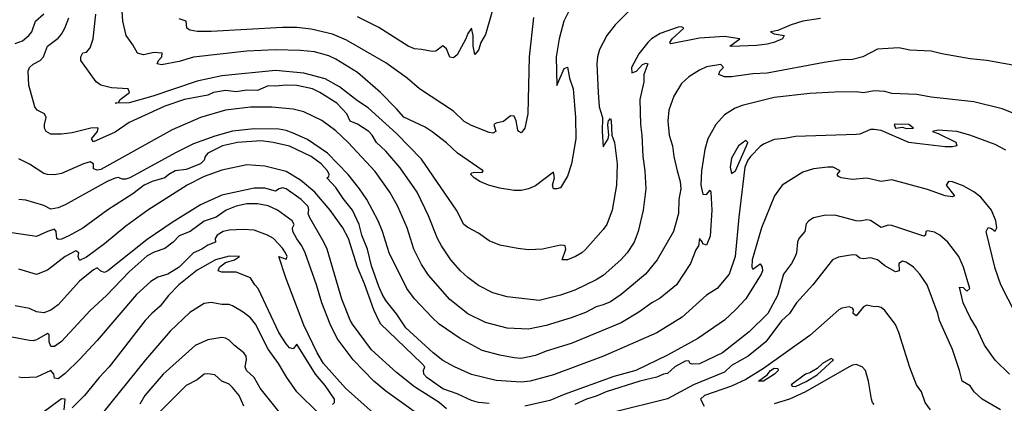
# Model space of a CAD drawing. Header units: metres. Extents: x -46681 to -43747, y -240911 to -237677.
# Tile 578 of 656: x -46072 to -45934, y -239075 to -239021. Entities that reach past the tile are written whole.
import ezdxf

# ---------------------------------------------------------------- set-up
doc = ezdxf.new("R2010")
doc.units = ezdxf.units.M
doc.layers.add('CONTOUR_INDEX', color=1, linetype='Continuous')
doc.layers.add('CONTOUR_INTER', color=3, linetype='Continuous')

msp = doc.modelspace()

# ---------------------------------------------------------------- linework, layer by layer
at = {"layer": 'CONTOUR_INDEX'}
for points, elevation in [([(-45986.6, -239019.7), (-45988.43, -239021.52), (-45989.6, -239023.03), (-45990.61, -239025.02), (-45990.89, -239026.02), (-45990.98, -239027.02), (-45990.83, -239031.02), (-45990.66, -239033.02), (-45990.21, -239034.52), (-45990.24, -239036.52), (-45990.1, -239038.64), (-45989.42, -239037.52), (-45989.3, -239037.02), (-45989.43, -239035.52), (-45989.36, -239035.02), (-45989.1, -239034.69), (-45989, -239035.02), (-45988.91, -239037.02), (-45988.53, -239038.02), (-45988.13, -239041.02), (-45988.25, -239044.02), (-45988.83, -239047.52), (-45989.61, -239049.52), (-45990.1, -239050.25), (-45992.6, -239053.06), (-45993.1, -239053.51), (-45993.97, -239054.02), (-45995.1, -239054.52), (-45995.87, -239054.52), (-45995.33, -239053.02), (-45995.43, -239052.52), (-45995.6, -239052.47), (-45996.1, -239052.45), (-45998.6, -239053), (-46000.6, -239053.09), (-46002.1, -239052.93), (-46004.6, -239052.45), (-46006.1, -239051.83), (-46007.6, -239050.74), (-46009.1, -239049.98), (-46009.64, -239049.52), (-46010.68, -239047.52), (-46015.6, -239040.38), (-46019.1, -239036.79), (-46023.1, -239033.18), (-46024.6, -239032.18), (-46027.1, -239030.23), (-46029.1, -239029.13), (-46032.1, -239028.33), (-46036.1, -239027.96), (-46043.6, -239028.7), (-46047.1, -239029.46), (-46053.31, -239031.52), (-46056.6, -239032.46), (-46058.56, -239032.52), (-46058.1, -239032.43), (-46057.88, -239032.02), (-46056.59, -239031.02), (-46056.78, -239030.52), (-46059.1, -239030.36), (-46060.61, -239030.02), (-46061.27, -239029.52), (-46063.38, -239026.52), (-46063.41, -239026.02), (-46063.1, -239025.45), (-46062.6, -239025.36), (-46062.1, -239024.76), (-46061.66, -239023.52), (-46061.31, -239020.02)], 120), ([(-46006.1, -239074.65), (-46007.6, -239074.53), (-46008.6, -239074.24), (-46010.6, -239073.3), (-46012.6, -239072.6), (-46014.83, -239071.02), (-46015.29, -239070.52), (-46015.31, -239070.02), (-46015.14, -239069.52), (-46015.54, -239069.02), (-46020.29, -239064.52), (-46021.3, -239063.52), (-46021.6, -239063.02), (-46022.31, -239061.52), (-46023.6, -239057.87), (-46024.57, -239055.52), (-46025.85, -239051.52), (-46026.62, -239050.02), (-46028.43, -239047.52), (-46030.57, -239045.02), (-46032.6, -239043.33), (-46034.6, -239042.12), (-46037.6, -239041.38), (-46040.1, -239041.17), (-46043.6, -239041.91), (-46046.1, -239042.81), (-46048.47, -239044.02), (-46054, -239047.52), (-46057.1, -239049.76), (-46060.1, -239052.26), (-46062.6, -239054.11), (-46063.6, -239054.58), (-46063.76, -239054.02), (-46063.68, -239053.52), (-46064.1, -239053.24), (-46065.6, -239054.02), (-46068.1, -239055.97), (-46069.6, -239056.56), (-46072.1, -239055.81)], 115), ([(-45932.27, -239062.02), (-45934.29, -239058.02), (-45935.1, -239055.71), (-45936.36, -239050.52), (-45936.1, -239049.95), (-45935.6, -239050.1), (-45935.1, -239050.48), (-45934.86, -239050.02), (-45935, -239049.02), (-45935.64, -239047.52), (-45937.1, -239045.7), (-45938.1, -239044.96), (-45939.6, -239044.12), (-45941.1, -239043.58), (-45941.67, -239043.52), (-45942, -239044.02), (-45940.82, -239045.52), (-45941.1, -239045.66), (-45942.14, -239045.52), (-45944.6, -239044.63), (-45949.6, -239043.26), (-45951.1, -239043.51), (-45953.1, -239043.03), (-45955.1, -239043.22), (-45956.7, -239043.02), (-45957.1, -239042.79), (-45957.27, -239042.52), (-45956.87, -239042.02), (-45957.85, -239041.52), (-45958.6, -239041.48), (-45960.6, -239041.72), (-45962.1, -239042.19), (-45965, -239044.02), (-45966.06, -239045.52), (-45967.9, -239050.02), (-45969.22, -239054.52), (-45969.27, -239055.52), (-45969.1, -239055.79), (-45968.1, -239055.08), (-45967.79, -239055.52), (-45967.74, -239056.02), (-45967.92, -239056.52), (-45970.1, -239059.99), (-45971.53, -239061.52), (-45973.1, -239062.94), (-45976.84, -239065.52), (-45981.1, -239067.89), (-45985.54, -239070.02), (-45988.6, -239070.84), (-45995.6, -239073.37), (-45997.6, -239074.21), (-46001.1, -239075.02)], 115), ([(-46027.01, -239079.02), (-46033.08, -239073.02), (-46034.48, -239071.02), (-46035.65, -239069.02), (-46037.11, -239067.02), (-46038.9, -239063.52), (-46039.6, -239062.64), (-46040.6, -239061.84), (-46042.1, -239060.93), (-46042.6, -239060.77), (-46043.6, -239060.78), (-46045.1, -239060.46), (-46046.1, -239060.62), (-46048.1, -239061.87), (-46050.87, -239064.52), (-46054.32, -239068.52), (-46060.38, -239076.02)], 110)]:
    msp.add_lwpolyline(points, dxfattribs=dict(at, elevation=elevation))
at = {"layer": 'CONTOUR_INTER'}
for points, elevation in [([(-46004.92, -239017.02), (-46006.6, -239022.88), (-46007.27, -239024.02), (-46007.6, -239025.09), (-46008.1, -239025.68), (-46008.33, -239024.52), (-46008.37, -239023.02), (-46008.6, -239021.99), (-46009.1, -239022.74), (-46009.37, -239023.52), (-46010.6, -239025.75), (-46011.1, -239026.19), (-46011.6, -239026.07), (-46012.1, -239024.91), (-46012.6, -239024.48), (-46013.6, -239025.21), (-46014.1, -239025.29), (-46015.6, -239024.98), (-46016.6, -239024.92), (-46017.47, -239024.52), (-46021.6, -239021.89), (-46024.6, -239020.41)], 123), ([(-45994.37, -239018.52), (-45995.61, -239021.02), (-45996.26, -239023.52), (-45996.68, -239026.02), (-45996.6, -239030.05), (-45995.6, -239027.66), (-45995.1, -239027.48), (-45994.84, -239029.02), (-45994.31, -239030.52), (-45994.01, -239034.52), (-45993.96, -239037.52), (-45994.53, -239041.02), (-45995.1, -239042.75), (-45996.1, -239044.41), (-45996.6, -239044.55), (-45997.1, -239044.52), (-45997.22, -239044.02), (-45996.93, -239043.02), (-45997.1, -239042.22), (-45999.6, -239044.13), (-46000.6, -239044.55), (-46001.6, -239044.76), (-46002.6, -239044.77), (-46004.6, -239044.43), (-46006.2, -239044.02), (-46007.41, -239043.52), (-46008.21, -239043.02), (-46008.66, -239042.52), (-46008.6, -239042.31), (-46008.1, -239042.19), (-46007.1, -239042.27), (-46006.94, -239042.02), (-46010.56, -239039.52), (-46012.1, -239038.07), (-46014.1, -239036.54), (-46015.1, -239035.88), (-46018.1, -239034.5), (-46019.1, -239033.31), (-46021.34, -239031.02), (-46024.6, -239028.21), (-46027.6, -239026.36), (-46028.6, -239025.88), (-46030.6, -239025.31), (-46032.6, -239025.12), (-46036.1, -239025.06), (-46040.1, -239025.25), (-46047.6, -239026.08), (-46049.6, -239026.67), (-46052.1, -239027.13), (-46052.7, -239027.02), (-46052.49, -239026.52), (-46052.04, -239026.02), (-46052.01, -239025.52), (-46053.1, -239025.41), (-46054.6, -239025.73), (-46055.46, -239025.52), (-46056.1, -239024.36), (-46057.04, -239023.02), (-46057.5, -239021.02), (-46057.7, -239018.02)], 121), ([(-46072.6, -239024.16), (-46071.6, -239023.79), (-46070.69, -239023.02), (-46070.27, -239022.52), (-46069.74, -239021.02), (-46068.6, -239019.99)], 118), ([(-45959.6, -239020.64), (-45962.11, -239021.02), (-45963.71, -239021.52), (-45965.6, -239022.34), (-45966.64, -239022.52), (-45966.1, -239022.79), (-45964.69, -239023.02), (-45964.93, -239023.52), (-45966.18, -239024.02), (-45967.1, -239024.23), (-45968.6, -239024.46), (-45972.1, -239024.58), (-45972.33, -239024.52), (-45970.91, -239023.52), (-45973.1, -239023.18), (-45976.6, -239023.43), (-45980.6, -239024.2), (-45980.77, -239024.02), (-45980.43, -239023.52), (-45978.79, -239022.02), (-45979.1, -239021.82), (-45979.6, -239021.87), (-45982.1, -239022.74), (-45983.32, -239023.52), (-45983.85, -239024.02), (-45985.1, -239025.6), (-45986.14, -239027.52), (-45986.1, -239028.29), (-45985.45, -239028.02), (-45984.6, -239027.1), (-45984.1, -239026.9), (-45983.86, -239027.02), (-45984.39, -239028.52), (-45984.42, -239029.52), (-45984.94, -239032.02), (-45984.87, -239035.52), (-45984.67, -239037.02), (-45984.56, -239040.02), (-45984.26, -239042.02), (-45984.1, -239044.52), (-45984.49, -239047.52), (-45985.21, -239050.52), (-45985.76, -239052.02), (-45986.72, -239053.52), (-45987.64, -239054.52), (-45990.1, -239056.68), (-45991.1, -239057.31), (-45994.1, -239058.74), (-45996.1, -239059.44), (-45999.1, -239060.19), (-46003.6, -239059.69), (-46005.6, -239059.11), (-46007.6, -239058.09), (-46009.1, -239056.97), (-46010.12, -239056.02), (-46011.5, -239054.52), (-46012.77, -239052.52), (-46013.34, -239051.52), (-46014.6, -239048.31), (-46016.21, -239045.02), (-46018.6, -239041.58), (-46020.6, -239039.24), (-46021.91, -239038.02), (-46022.52, -239037.02), (-46022.98, -239036.52), (-46024.6, -239035.49), (-46025.6, -239035.07), (-46026.07, -239034.02), (-46027.47, -239032.52), (-46029.86, -239031.02), (-46030.91, -239030.52), (-46033.1, -239030.07), (-46034.6, -239030), (-46036.1, -239030.16), (-46037.1, -239030.11), (-46038.6, -239030.77), (-46040.1, -239030.69), (-46041.6, -239030.92), (-46043.1, -239030.73), (-46044.79, -239031.02), (-46045.6, -239031.42), (-46048.87, -239032.02), (-46051.6, -239032.96), (-46056.6, -239035.23), (-46058.6, -239036.58), (-46061.6, -239037.95), (-46061.89, -239037.52), (-46061.07, -239036.52), (-46060.96, -239036.02), (-46061.1, -239035.97), (-46062, -239036.02), (-46064.6, -239036.68), (-46066.1, -239036.86), (-46067.6, -239036.86), (-46068.25, -239036.52), (-46068.48, -239036.02), (-46068.51, -239035.52), (-46068.28, -239034.52), (-46068.51, -239034.02), (-46069.55, -239033.52), (-46069.84, -239033.02), (-46070.68, -239030.02), (-46070.77, -239028.02), (-46070.6, -239027.52), (-46070.1, -239027.04), (-46069.1, -239026.52), (-46068.64, -239026.02), (-46068.1, -239024.52), (-46066.6, -239023.42), (-46066.1, -239022.87), (-46065.64, -239022.02), (-46065.1, -239020.57)], 119), ([(-45999.88, -239020.52), (-46000.48, -239026.02), (-46000.67, -239034.02), (-46001.08, -239036.02), (-46001.6, -239036.7), (-46001.94, -239036.52), (-46002.1, -239036.32), (-46002.33, -239035.02), (-46002.6, -239034.35), (-46003.1, -239034.29), (-46004.1, -239035.11), (-46005.1, -239035.32), (-46005.45, -239035.52), (-46005.17, -239036.52), (-46005.6, -239036.71), (-46006.1, -239036.66), (-46008.6, -239035.65), (-46009.6, -239035.09), (-46011.1, -239033.67), (-46015.88, -239030.52), (-46017.6, -239029.01), (-46020.6, -239026.88), (-46026.1, -239023.68), (-46028.1, -239022.85), (-46031.1, -239022.15), (-46033.1, -239021.93), (-46035.1, -239021.93), (-46045.1, -239022.48), (-46047.1, -239022.45), (-46048.1, -239022.3), (-46048.54, -239022.02), (-46048.6, -239021.02), (-46049.6, -239020.69)], 122), ([(-45931.6, -239027.39), (-45936.25, -239026.52), (-45938.6, -239026.3), (-45942.6, -239025.62), (-45944.1, -239025.25), (-45947.1, -239025.11), (-45948.6, -239024.78), (-45951.6, -239024.95), (-45953.69, -239026.02), (-45955.1, -239026.39), (-45956.6, -239026.45), (-45959.1, -239026.81), (-45967.1, -239028.3), (-45969.1, -239028.39), (-45972.1, -239028.85), (-45973.1, -239028.85), (-45973.86, -239028.52), (-45973.72, -239028.02), (-45973.2, -239027.52), (-45973.6, -239027.12), (-45975.6, -239027.45), (-45976.6, -239027.9), (-45978.1, -239028.85), (-45979.1, -239029.79), (-45980.17, -239031.52), (-45980.9, -239033.52), (-45981.02, -239035.02), (-45980.83, -239037.02), (-45980.4, -239038.52), (-45980.2, -239040.02), (-45979.73, -239042.02), (-45979.28, -239043.52), (-45979.2, -239044.52), (-45979.47, -239046.02), (-45979.52, -239048.02), (-45980.23, -239050.52), (-45982.51, -239054.52), (-45984.19, -239056.52), (-45987.6, -239059.36), (-45989.1, -239060.37), (-45990.1, -239060.82), (-45991.1, -239061.07), (-45992.6, -239061.89), (-45994.6, -239062.62), (-45998.1, -239063.72), (-46000.6, -239064.21), (-46003.6, -239064.09), (-46006.6, -239063.28), (-46009.1, -239062.06), (-46011.6, -239060.08), (-46014.6, -239056.65), (-46015.6, -239055.15), (-46016.66, -239053.02), (-46017.6, -239050.02), (-46018.93, -239047.02), (-46020.02, -239045.02), (-46022.1, -239042.12), (-46025.9, -239038.02), (-46027.6, -239036.42), (-46029.6, -239034.94), (-46032.1, -239033.76), (-46033.6, -239033.37), (-46036.6, -239033.09), (-46039.6, -239033.08), (-46043.1, -239033.49), (-46046.6, -239034.53), (-46050.6, -239036.27), (-46060.6, -239041.81), (-46061.1, -239041.94), (-46061.6, -239041.73), (-46061.6, -239041.02), (-46062.1, -239040.74), (-46063.04, -239041.02), (-46066.1, -239042.39), (-46067.1, -239042.57), (-46068.1, -239042.54), (-46068.6, -239042.4), (-46070.6, -239041.09), (-46072.1, -239040.34)], 118), ([(-45932.1, -239034.12), (-45934.1, -239033.32), (-45938.1, -239032.33), (-45944.1, -239031.68), (-45946.1, -239031.31), (-45949.6, -239031.19), (-45950.6, -239030.9), (-45952.1, -239030.79), (-45953.6, -239031.09), (-45954.6, -239030.93), (-45957.6, -239030.96), (-45961.1, -239031.18), (-45966.1, -239031.73), (-45970.6, -239032.83), (-45971.6, -239033.23), (-45973.1, -239034.16), (-45974.29, -239035.52), (-45975.4, -239037.52), (-45975.85, -239039.02), (-45976.31, -239042.02), (-45976.38, -239044.02), (-45976.1, -239045.31), (-45975.6, -239045.33), (-45975.1, -239044.75), (-45974.98, -239045.02), (-45974.84, -239047.52), (-45975.1, -239051.17), (-45975.6, -239052.46), (-45976.1, -239052.27), (-45976.16, -239052.02), (-45976.6, -239051.52), (-45976.74, -239052.52), (-45977.1, -239053.09), (-45977.87, -239055.02), (-45979.82, -239058.02), (-45982.1, -239059.89), (-45983.27, -239060.52), (-45985.1, -239061.84), (-45987.6, -239063.34), (-45994.6, -239066.22), (-45998.1, -239067.31), (-45999.6, -239067.92), (-46001.6, -239068.32), (-46002.6, -239068.26), (-46004.6, -239067.89), (-46007.1, -239067.23), (-46010.15, -239065.52), (-46013.1, -239063.54), (-46014.1, -239062.58), (-46016.6, -239059.96), (-46017.68, -239058.52), (-46020.13, -239053.52), (-46021.09, -239050.52), (-46021.7, -239049.02), (-46023.27, -239046.02), (-46024.32, -239044.52), (-46025.87, -239042.52), (-46028.78, -239039.52), (-46031.6, -239037.61), (-46033.6, -239036.73), (-46034.6, -239036.36), (-46035.6, -239036.18), (-46039.1, -239036.13), (-46042.1, -239036.47), (-46044.6, -239037.17), (-46047.6, -239038.25), (-46050.1, -239039.47), (-46056.54, -239043.02), (-46057.1, -239043.17), (-46057.6, -239043.17), (-46058.1, -239042.94), (-46058.6, -239043.03), (-46059.72, -239043.52), (-46065.6, -239046.79), (-46066.6, -239047.19), (-46067.6, -239047.4), (-46068.6, -239046.86), (-46071.1, -239046.11), (-46072.1, -239046.05)], 117), ([(-45933.6, -239039.14), (-45935.1, -239038.31), (-45938.64, -239037.02), (-45940.46, -239036.52), (-45943.1, -239036.29), (-45943.9, -239036.52), (-45943.1, -239036.77), (-45940.6, -239038), (-45940.49, -239038.52), (-45941.1, -239038.64), (-45942.1, -239038.63), (-45946.1, -239038.2), (-45947.24, -239038.02), (-45951.1, -239036.38), (-45952.1, -239036.23), (-45952.6, -239036.23), (-45954.1, -239036.88), (-45954.6, -239036.93), (-45963.1, -239037.18), (-45964.6, -239037.49), (-45966.1, -239037.64), (-45967.6, -239038.26), (-45968.1, -239038.62), (-45969.42, -239040.02), (-45969.79, -239040.52), (-45970.22, -239041.52), (-45971.07, -239048.52), (-45971.58, -239054.02), (-45972.45, -239056.52), (-45974.1, -239058.5), (-45975.6, -239059.47), (-45979, -239062.52), (-45982.6, -239064.72), (-45990.08, -239068.02), (-45997.1, -239070.65), (-46000.37, -239071.52), (-46001.6, -239071.67), (-46005.1, -239071.41), (-46008.6, -239070.59), (-46010.97, -239069.52), (-46012.6, -239068.6), (-46013.98, -239067.52), (-46017.81, -239064.02), (-46019.1, -239062.05), (-46020.6, -239060.2), (-46021.1, -239059.33), (-46021.6, -239058.24), (-46022.6, -239055.32), (-46023.16, -239053.02), (-46023.98, -239051.02), (-46024.36, -239049.52), (-46025.29, -239047.52), (-46026.6, -239045.91), (-46027.6, -239044.36), (-46028.88, -239043.02), (-46028.6, -239042.79), (-46028.55, -239042.52), (-46028.79, -239042.02), (-46029.68, -239041.02), (-46031.07, -239040.02), (-46034.1, -239038.56), (-46036.41, -239038.02), (-46038.1, -239037.83), (-46041.43, -239038.02), (-46043.54, -239038.52), (-46045.56, -239039.52), (-46045.96, -239040.02), (-46046.09, -239040.52), (-46046.59, -239041.02), (-46048.6, -239041.84), (-46050.15, -239042.02), (-46051.04, -239042.52), (-46051.6, -239043), (-46053.39, -239043.52), (-46054.52, -239044.02), (-46056.1, -239045.24), (-46059.6, -239047.49), (-46063.1, -239050.04), (-46065.1, -239051.15), (-46066.1, -239051.58), (-46066.6, -239051.65), (-46066.77, -239051.52), (-46066.85, -239050.52), (-46067.1, -239050.21), (-46068.1, -239050.51), (-46069.6, -239051.24), (-46073.1, -239050.71)], 116), ([(-45949.1, -239035.47), (-45949.28, -239035.52), (-45949.1, -239036.03), (-45948.1, -239035.89), (-45947.6, -239036.06), (-45946.56, -239036.02), (-45947.23, -239035.52), (-45949.1, -239035.47)], 116), ([(-45970.1, -239037.76), (-45971.1, -239038.49), (-45972.1, -239040.22), (-45972.3, -239041.52), (-45972.1, -239042.38), (-45971.56, -239042.02), (-45969.98, -239038.52), (-45969.81, -239038.02), (-45970.1, -239037.76)], 116), ([(-46012.1, -239075.42), (-46013.14, -239074.52), (-46016.6, -239072.33), (-46019.1, -239070.29), (-46022.6, -239067.11), (-46025.28, -239063.52), (-46025.6, -239062.95), (-46026.8, -239060.02), (-46028.85, -239053.02), (-46029.29, -239052.02), (-46031.33, -239048.52), (-46031.51, -239048.02), (-46031.4, -239047.52), (-46031.51, -239047.02), (-46032.49, -239046.02), (-46034.6, -239044.56), (-46035.1, -239044.41), (-46035.57, -239044.52), (-46036.1, -239044.85), (-46037.6, -239044.44), (-46039.1, -239044.44), (-46043.6, -239045.42), (-46046.6, -239046.79), (-46050.6, -239049.24), (-46054.1, -239051.67), (-46059.6, -239056.04), (-46060.1, -239056.26), (-46060.6, -239056.08), (-46061.1, -239055.61), (-46061.6, -239055.91), (-46063.6, -239057.47), (-46066.6, -239060.79), (-46067.6, -239061.57), (-46068.6, -239061.92), (-46069.6, -239061.78), (-46070.6, -239061.32), (-46072.6, -239060.97)], 114), ([(-46016.28, -239076.02), (-46020.6, -239072.93), (-46022.29, -239071.52), (-46025.2, -239068.52), (-46027.45, -239065.52), (-46028.43, -239063.52), (-46029.6, -239060.55), (-46030.31, -239058.02), (-46031.91, -239053.52), (-46032.4, -239052.52), (-46033.1, -239051.57), (-46033.66, -239050.52), (-46033.68, -239050.02), (-46033.48, -239049.52), (-46033.74, -239049.02), (-46035.81, -239047.52), (-46037.1, -239046.93), (-46038.6, -239046.64), (-46040.1, -239046.66), (-46041.6, -239046.96), (-46042.99, -239047.52), (-46044.43, -239048.52), (-46046.1, -239049.07), (-46048.06, -239050.52), (-46049.6, -239051.11), (-46050.46, -239052.02), (-46051.6, -239052.92), (-46053.1, -239053.42), (-46054.1, -239053.95), (-46056.6, -239056.16), (-46059.81, -239059.52), (-46062.1, -239061.62), (-46066.1, -239065.95), (-46067.1, -239066.65), (-46067.6, -239066.67), (-46067.85, -239066.02), (-46067.83, -239065.02), (-46068.1, -239064.84), (-46069.6, -239065.72), (-46070.1, -239065.85), (-46070.6, -239065.8), (-46073.1, -239065.35)], 113), ([(-45933.1, -239070.53), (-45935.1, -239068.56), (-45936.6, -239066.48), (-45937.73, -239064.02), (-45938.6, -239062.59), (-45939.6, -239060.53), (-45940.1, -239058.31), (-45939.6, -239058.37), (-45939.1, -239058.89), (-45938.67, -239058.52), (-45939.56, -239055.52), (-45940.2, -239054.02), (-45941.74, -239052.02), (-45942.89, -239051.02), (-45943.6, -239050.62), (-45944.6, -239050.41), (-45944.83, -239050.52), (-45944.88, -239051.02), (-45945.1, -239051.17), (-45949.6, -239049.66), (-45950.1, -239049.62), (-45951.1, -239049.97), (-45952.6, -239049), (-45953.1, -239048.9), (-45954.1, -239049.09), (-45954.6, -239049.05), (-45957.6, -239048.22), (-45959.1, -239048.27), (-45960.6, -239048.63), (-45961.26, -239049.02), (-45961.6, -239049.45), (-45961.82, -239050.52), (-45962.67, -239051.52), (-45962.84, -239052.02), (-45962.97, -239053.52), (-45963.17, -239054.02), (-45963.68, -239055.02), (-45964.79, -239056.52), (-45965.66, -239059.52), (-45967, -239062.02), (-45969.6, -239064.62), (-45973.37, -239067.52), (-45976.6, -239069.07), (-45977.6, -239069.15), (-45977.89, -239069.02), (-45978.1, -239068.68), (-45978.6, -239068.73), (-45980.06, -239069.52), (-45981.1, -239070.45), (-45981.62, -239070.52), (-45982.6, -239070.96), (-45984.95, -239071.52), (-45989.68, -239073.02), (-45991.1, -239073.63), (-45992.43, -239074.02), (-45994.1, -239074.79)], 114), ([(-46022.35, -239076.02), (-46026.28, -239072.52), (-46029.33, -239069.02), (-46030.25, -239067.52), (-46032.1, -239063.65), (-46034.62, -239057.02), (-46035.61, -239054.02), (-46034.6, -239054.39), (-46034.46, -239054.02), (-46034.66, -239053.52), (-46035.1, -239052.87), (-46036.36, -239051.52), (-46037.21, -239051.02), (-46039.1, -239050.32), (-46040.6, -239050.24), (-46042.6, -239050.36), (-46043.41, -239050.52), (-46044.26, -239051.02), (-46044.54, -239051.52), (-46044.49, -239052.02), (-46045.6, -239052.46), (-46046.4, -239053.02), (-46047.6, -239053.54), (-46049.6, -239055.55), (-46051.17, -239056.52), (-46052.6, -239056.92), (-46053.6, -239057.53), (-46055.6, -239059.35), (-46061.1, -239065.83), (-46063.6, -239068.5), (-46065.6, -239070.45), (-46066.6, -239071.19), (-46067.1, -239071.08), (-46067.21, -239070.52), (-46067.6, -239070.03), (-46069.6, -239070.96), (-46071.6, -239071.06), (-46072.1, -239070.97)], 112), ([(-46028.1, -239074.8), (-46027.8, -239074.52), (-46027.8, -239074.02), (-46029.1, -239072.14), (-46030.45, -239070.52), (-46033.1, -239066.33), (-46033.6, -239066.97), (-46034.1, -239066.84), (-46034.6, -239066.27), (-46035.6, -239064.69), (-46038.51, -239058.52), (-46038.98, -239058.02), (-46039.6, -239057.02), (-46041.6, -239056.24), (-46043.6, -239056.23), (-46044.12, -239056.02), (-46043.92, -239055.52), (-46043.1, -239054.85), (-46041.84, -239054.52), (-46041.14, -239054.02), (-46042.6, -239053.98), (-46044.51, -239054.52), (-46047.1, -239055.97), (-46049.65, -239058.02), (-46051.12, -239059.52), (-46052.25, -239061.02), (-46053.45, -239062.02), (-46054.39, -239063.02), (-46059.43, -239069.52), (-46060.83, -239071.02), (-46062.87, -239073.52), (-46064.6, -239075.25)], 111), ([(-45934.36, -239075.52), (-45936.94, -239074.02), (-45938.03, -239073.02), (-45938.6, -239072.19), (-45939.72, -239071.52), (-45940.09, -239070.02), (-45941.1, -239067.07), (-45942.92, -239063.02), (-45943.16, -239062.02), (-45944.66, -239058.02), (-45945.69, -239056.52), (-45946.58, -239055.52), (-45947.6, -239054.84), (-45948.1, -239054.68), (-45948.62, -239055.02), (-45948.58, -239056.02), (-45949.1, -239056.16), (-45950.6, -239055.35), (-45951.6, -239054.49), (-45952.6, -239054.21), (-45953.6, -239054.35), (-45954.1, -239054.26), (-45954.6, -239053.86), (-45955.1, -239053.79), (-45957.1, -239054.13), (-45957.92, -239054.52), (-45960.7, -239058.02), (-45962.99, -239060.52), (-45963.97, -239062.02), (-45965.1, -239063.05), (-45967.3, -239066.02), (-45969.75, -239068.02), (-45972.1, -239069.3), (-45973.1, -239070.26), (-45977.43, -239072.02), (-45981.1, -239073.99), (-45988.6, -239075.85)], 113), ([(-45944.16, -239075.52), (-45944.91, -239074.52), (-45945.44, -239073.02), (-45946.12, -239072.02), (-45947.1, -239069.6), (-45948.6, -239064.68), (-45949.1, -239063.55), (-45950.6, -239061.6), (-45951.1, -239061.2), (-45951.6, -239061.05), (-45952.1, -239061.09), (-45953.1, -239060.86), (-45953.6, -239061.11), (-45954.6, -239062.36), (-45955.03, -239062.02), (-45954.96, -239061.52), (-45955.1, -239061.27), (-45955.6, -239061.08), (-45956.6, -239061.29), (-45957.04, -239061.52), (-45961.1, -239065.11), (-45967.6, -239069.73), (-45970.1, -239071.3), (-45972.1, -239072.21), (-45975.89, -239073.52), (-45976.44, -239074.02), (-45975.95, -239075.02)], 112), ([(-46035.43, -239076.02), (-46038.22, -239072.52), (-46039.07, -239071.02), (-46040.17, -239070.02), (-46040.32, -239069.52), (-46040.14, -239068.52), (-46040.19, -239068.02), (-46040.53, -239067.52), (-46041.85, -239066.52), (-46042.6, -239065.78), (-46043.1, -239065.47), (-46043.6, -239065.39), (-46045.6, -239065.72), (-46047.36, -239066.52), (-46051.84, -239070.52), (-46054.41, -239073.52), (-46055.1, -239074.74)], 109), ([(-45958.1, -239068.32), (-45959.34, -239069.02), (-45960.1, -239069.76), (-45961.1, -239070.35), (-45961.73, -239070.52), (-45963.74, -239072.02), (-45963.6, -239072.23), (-45963.1, -239072.27), (-45961.6, -239071.58), (-45960.1, -239070.64), (-45957.78, -239068.52), (-45958.1, -239068.32)], 111), ([(-45966.63, -239070.02), (-45966.1, -239069.69), (-45965.6, -239069.76), (-45965.56, -239070.02), (-45966.06, -239070.52), (-45967.59, -239071.52), (-45968.32, -239071.52), (-45967.1, -239070.63), (-45966.63, -239070.02)], 112), ([(-45952.1, -239074.79), (-45952.33, -239074.52), (-45952.46, -239074.02), (-45952.89, -239071.52), (-45953.3, -239070.02), (-45953.75, -239069.52), (-45954.6, -239069.17), (-45955.1, -239069.25), (-45955.6, -239069.51), (-45961.7, -239073.02), (-45963.97, -239074.02), (-45966.1, -239074.69)], 111), ([(-46040.55, -239075.02), (-46041.18, -239073.52), (-46042.1, -239072.41), (-46042.6, -239071.95), (-46043.6, -239071.5), (-46044.6, -239070.62), (-46045.6, -239070.49), (-46046.1, -239070.55), (-46047.1, -239071.34), (-46048.6, -239072.13), (-46052.6, -239076.11)], 108), ([(-46065.75, -239075.52), (-46065.59, -239074.02), (-46066.1, -239073.98), (-46070.1, -239076.93)], 111)]:
    msp.add_lwpolyline(points, dxfattribs=dict(at, elevation=elevation))

doc.saveas('drawing.dxf')
